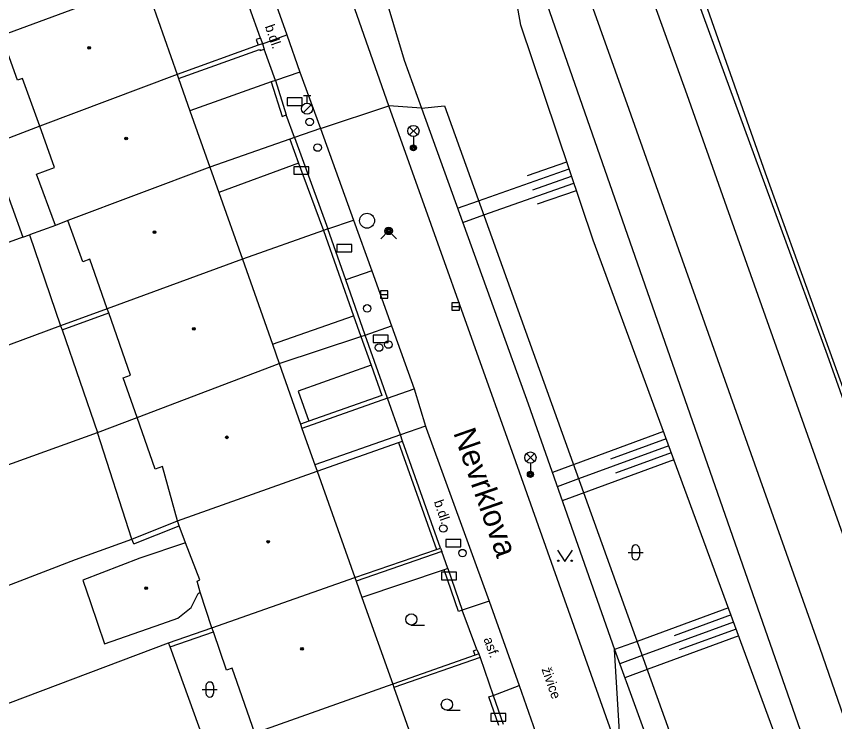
# Model space of a CAD drawing. Extents: x -596229 to -595156, y -1161237 to -1159376.
# Drawn here: x -596021.2 to -595966.7, y -1160968.3 to -1160921.4 of the extents above; entities that cross this region are included whole.
import ezdxf

# ---------------------------------------------------------------- set-up
doc = ezdxf.new("R2010")
doc.units = 0
for name, color, linetype in [('DOP - kresba z DSPS bez souradnic', 7, 'Continuous'), ('DOP - rozhrani ploch obecne', 7, 'Continuous'), ('Level 24', 7, 'Continuous'), ('Level 27', 7, 'Continuous'), ('Level 28', 7, 'Continuous'), ('Level 31', 7, 'Continuous'), ('Level 33', 7, 'Continuous'), ('Level 36', 7, 'Continuous'), ('Level 39', 7, 'Continuous'), ('Nazvy ulic', 7, 'Continuous'), ('Specificka linie pasportu komunikaci', 7, 'Continuous'), ('TM - budovy zdene_ betonove - VP', 7, 'Continuous'), ('TM - CD - osa koleji', 7, 'Continuous'), ('TM - horni hrana svahu', 7, 'Continuous'), ('TM - hranice souvisleho porostu (skupiny stromu_ kere)', 7, 'Continuous'), ('TM - komunikace - VP', 7, 'Continuous'), ('TM - letecke snimky - pomocna linie', 7, 'Continuous'), ('TM - plot drateny_ kovovy - VP', 7, 'Continuous'), ('TM - podezdivka plotu - VP', 7, 'Continuous'), ('TM - popis povrchu', 7, 'Continuous'), ('TM - rozhrani mezi zpev. plochami mezi sebou - VP', 7, 'Continuous'), ('TM - rozhrani ploch obecne - VP', 7, 'Continuous'), ('TM - srafovani', 7, 'Continuous'), ('TM - vjezd na pozemek', 7, 'Continuous'), ('TM - zed operna - VP', 7, 'Continuous')]:
    doc.layers.add(name, color=color, linetype=linetype)

msp = doc.modelspace()

# ---------------------------------------------------------------- linework, layer by layer
at = {"layer": 'DOP - kresba z DSPS bez souradnic'}
for points in [[(-596018.16, -1160942.26), (-596015.06, -1160941.12)], [(-596013.39, -1160956.51), (-596010.36, -1160955.31)], [(-596010.97, -1160963.37), (-596008.09, -1160962.37)]]:
    msp.add_lwpolyline(points, dxfattribs=at)
at = {"layer": 'DOP - rozhrani ploch obecne'}
for points in [[(-596019.65, -1160928.69), (-596022.55, -1160929.79)], [(-596022.99, -1160929.96), (-596020.79, -1160936.08)], [(-596018.6, -1160935.3), (-596020.34, -1160935.92)], [(-596020.79, -1160936.08), (-596036.3, -1160941.72)], [(-596020.79, -1160936.08), (-596020.34, -1160935.92)], [(-596020.34, -1160935.92), (-596018.26, -1160941.98)], [(-596015.16, -1160940.84), (-596018.26, -1160941.98)], [(-596018.26, -1160941.98), (-596036.99, -1160948.94)], [(-596018.26, -1160941.98), (-596018.16, -1160942.26)], [(-596018.16, -1160942.26), (-596015.8, -1160949.09)], [(-596015.8, -1160949.09), (-596013.16, -1160948.08)], [(-596035.52, -1160956.2), (-596015.8, -1160949.09)], [(-596013.53, -1160956.19), (-596015.8, -1160949.09)], [(-596013.53, -1160956.19), (-596010.48, -1160954.98)], [(-596017.27, -1160957.55), (-596013.53, -1160956.19)], [(-596013.39, -1160956.51), (-596013.53, -1160956.19)], [(-596029.78, -1160962.36), (-596017.27, -1160957.55)], [(-596011.07, -1160963.1), (-596008.19, -1160962.09)], [(-596027.98, -1160969.46), (-596011.07, -1160963.1)], [(-596010.97, -1160963.37), (-596011.07, -1160963.1)], [(-596008.48, -1160970.25), (-596010.97, -1160963.37)]]:
    msp.add_lwpolyline(points, dxfattribs=at)
at = {"layer": 'Level 24'}
for points in [[(-596003.168, -1160927.299), (-596002.168, -1160927.299), (-596002.168, -1160926.799), (-596003.168, -1160926.799)], [(-596002.738, -1160931.889), (-596001.738, -1160931.889), (-596001.738, -1160931.389), (-596002.738, -1160931.389)], [(-595999.878, -1160937.059), (-595998.878, -1160937.059), (-595998.878, -1160936.559), (-595999.878, -1160936.559)], [(-595997.458, -1160943.099), (-595996.458, -1160943.099), (-595996.458, -1160942.599), (-595997.458, -1160942.599)], [(-595992.618, -1160956.709), (-595991.618, -1160956.709), (-595991.618, -1160956.209), (-595992.618, -1160956.209)], [(-595992.908, -1160958.889), (-595991.908, -1160958.889), (-595991.908, -1160958.389), (-595992.908, -1160958.389)], [(-595989.618, -1160968.309), (-595988.618, -1160968.309), (-595988.618, -1160967.809), (-595989.618, -1160967.809)]]:
    msp.add_lwpolyline(points, close=True, dxfattribs=at)
at = {"layer": 'Level 27'}
for p, q in [((-595996.97, -1160939.9), (-595996.47, -1160939.9)), ((-595992.21, -1160940.7), (-595991.71, -1160940.7))]:
    msp.add_line(p, q, dxfattribs=at)
for points in [[(-595996.97, -1160940.15), (-595996.47, -1160940.15), (-595996.47, -1160939.65), (-595996.97, -1160939.65)], [(-595992.21, -1160940.95), (-595991.71, -1160940.95), (-595991.71, -1160940.45), (-595992.21, -1160940.45)]]:
    msp.add_lwpolyline(points, close=True, dxfattribs=at)
msp.add_circle((-595997.86, -1160934.98), 0.5, dxfattribs=at)
at = {"layer": 'Level 28'}
for p, q in [((-596002.1, -1160926.645), (-596001.6, -1160926.645)), ((-596001.85, -1160927.145), (-596001.85, -1160926.645)), ((-596002.108, -1160927.792), (-596001.578, -1160927.262))]:
    msp.add_line(p, q, dxfattribs=at)
for centre, radius in [((-596001.85, -1160927.52), 0.375), ((-596001.68, -1160928.4), 0.25), ((-596001.15, -1160930.11), 0.25), ((-595997.85, -1160940.82), 0.25), ((-595997.06, -1160943.43), 0.25), ((-595996.44, -1160943.23), 0.25), ((-595992.78, -1160955.48), 0.25), ((-595991.5, -1160957.12), 0.25)]:
    msp.add_circle(centre, radius, dxfattribs=at)
at = {"layer": 'Level 31'}
msp.add_lwpolyline([(-595996.95, -1160936.19), (-595996.42, -1160935.66), (-595995.89, -1160936.19)], dxfattribs=at)
for radius in [0.25, 0.18, 0.11]:
    msp.add_circle((-595996.42, -1160935.66), radius, dxfattribs=at)
at = {"layer": 'Level 33'}
for p, q in [((-595995.035, -1160929.27), (-595994.505, -1160928.74)), ((-595995.035, -1160928.74), (-595994.505, -1160929.27)), ((-595994.77, -1160929.38), (-595994.77, -1160930.13)), ((-595987.245, -1160951.02), (-595986.715, -1160950.49)), ((-595987.245, -1160950.49), (-595986.715, -1160951.02)), ((-595986.98, -1160951.13), (-595986.98, -1160951.88))]:
    msp.add_line(p, q, dxfattribs=at)
for centre, radius in [((-595994.77, -1160929.005), 0.375), ((-595994.77, -1160930.13), 0.2), ((-595994.77, -1160930.13), 0.145), ((-595994.77, -1160930.13), 0.0876), ((-595986.98, -1160950.755), 0.375), ((-595986.98, -1160951.88), 0.2), ((-595986.98, -1160951.88), 0.145), ((-595986.98, -1160951.88), 0.0876)]:
    msp.add_circle(centre, radius, dxfattribs=at)
at = {"layer": 'Level 36'}
for p, q in [((-595980.226, -1160956.826), (-595980.226, -1160957.326)), ((-595979.726, -1160956.826), (-595979.726, -1160957.326)), ((-595980.476, -1160957.076), (-595979.476, -1160957.076)), ((-595994.91, -1160961.915), (-595994.035, -1160961.915)), ((-596008.836, -1160966.206), (-596007.836, -1160966.206)), ((-596008.586, -1160965.956), (-596008.586, -1160966.456)), ((-596008.086, -1160965.956), (-596008.086, -1160966.456)), ((-595992.54, -1160967.585), (-595991.665, -1160967.585))]:
    msp.add_line(p, q, dxfattribs=at)
msp.add_lwpolyline([(-595985.18, -1160956.93), (-595984.68, -1160957.68), (-595984.18, -1160956.93)], dxfattribs=at)
for centre, radius in [((-595985.13, -1160957.63), 0.05), ((-595984.231, -1160957.63), 0.05), ((-595994.91, -1160961.54), 0.375), ((-595992.54, -1160967.21), 0.375)]:
    msp.add_circle(centre, radius, dxfattribs=at)
for centre, start, end in [((-595979.976, -1160956.826), 0, 180), ((-595979.976, -1160957.326), 180, 0), ((-596008.336, -1160965.956), 0, 180), ((-596008.336, -1160966.456), 180, 0)]:
    msp.add_arc(centre, 0.25, start, end, dxfattribs=at)
at = {"layer": 'Level 39'}
for centre, radius in [((-596016.36, -1160923.46), 0.09), ((-596016.36, -1160923.46), 0.0398), ((-596013.9, -1160929.51), 0.09), ((-596013.9, -1160929.51), 0.0398), ((-596012.01, -1160935.74), 0.09), ((-596012.01, -1160935.74), 0.0398), ((-596009.39, -1160942.19), 0.09), ((-596009.39, -1160942.19), 0.0398), ((-596007.19, -1160949.41), 0.09), ((-596007.19, -1160949.41), 0.0398), ((-596004.45, -1160956.36), 0.09), ((-596004.45, -1160956.36), 0.0398), ((-596012.56, -1160959.45), 0.09), ((-596012.56, -1160959.45), 0.0398), ((-596002.19, -1160963.49), 0.09), ((-596002.19, -1160963.49), 0.0398)]:
    msp.add_circle(centre, radius, dxfattribs=at)
at = {"layer": 'Specificka linie pasportu komunikaci'}
for points in [[(-596004.83, -1160923.19), (-596003.2, -1160922.61)], [(-596000.96, -1160928.83), (-595996.41, -1160927.32)], [(-595994.23, -1160927.48), (-595996.41, -1160927.32)], [(-595994.23, -1160927.48), (-595992.71, -1160927.32), (-595969, -1160993.28), (-595960.25, -1161019.22), (-595962.24, -1161019.64)], [(-596000.96, -1160928.83), (-596002.7, -1160929.43)], [(-596000.48, -1160935.53), (-595998.76, -1160934.94)], [(-595997.55, -1160938.31), (-595999.28, -1160938.92)], [(-595997.98, -1160942.6), (-595996.23, -1160941.98)]]:
    msp.add_lwpolyline(points, dxfattribs=at)
at = {"layer": 'TM - budovy zdene_ betonove - VP'}
for points in [[(-596022.2, -1160922.64), (-596012.67, -1160919.11)], [(-596012.2, -1160920.45), (-596010.51, -1160925.24)], [(-596021.13, -1160925.62), (-596022.2, -1160922.64)], [(-596010.51, -1160925.24), (-596019.65, -1160928.69)], [(-596010.51, -1160925.24), (-596010.41, -1160925.52)], [(-596020.8, -1160925.5), (-596021.13, -1160925.62)], [(-596019.65, -1160928.69), (-596020.8, -1160925.5)], [(-596010.41, -1160925.52), (-596009.65, -1160927.66)], [(-596009.65, -1160927.66), (-596008.32, -1160931.41)], [(-596018.66, -1160931.44), (-596019.65, -1160928.69)], [(-596019.87, -1160931.89), (-596018.66, -1160931.44)], [(-596018.6, -1160935.3), (-596019.87, -1160931.89)], [(-596008.32, -1160931.41), (-596017.78, -1160934.96)], [(-596008.32, -1160931.41), (-596007.72, -1160933.11)], [(-596007.72, -1160933.11), (-596006.16, -1160937.54)], [(-596017.78, -1160934.96), (-596018.6, -1160935.3)], [(-596016.79, -1160937.72), (-596017.78, -1160934.96)], [(-596016.31, -1160937.55), (-596016.79, -1160937.72)], [(-596015.16, -1160940.84), (-596016.31, -1160937.55)], [(-596006.16, -1160937.54), (-596015.16, -1160940.84)], [(-596006.16, -1160937.54), (-596004.16, -1160943.21)], [(-596015.06, -1160941.12), (-596015.16, -1160940.84)], [(-596013.61, -1160945.27), (-596015.06, -1160941.12)], [(-596004.16, -1160943.21), (-596003.71, -1160944.5)], [(-596013.16, -1160948.08), (-596003.71, -1160944.5)], [(-596003.71, -1160944.5), (-596002.29, -1160948.53)], [(-596014.09, -1160945.44), (-596013.61, -1160945.27)], [(-596013.16, -1160948.08), (-596014.09, -1160945.44)], [(-596011.96, -1160951.53), (-596013.16, -1160948.08)], [(-596002.29, -1160948.53), (-596002.19, -1160948.81)], [(-596002.19, -1160948.81), (-596001.34, -1160951.23)], [(-596011.49, -1160951.36), (-596011.96, -1160951.53)], [(-596010.48, -1160954.98), (-596011.49, -1160951.36)], [(-596001.34, -1160951.23), (-596001.19, -1160951.66)], [(-596010.48, -1160954.98), (-596001.19, -1160951.66)], [(-596001.19, -1160951.66), (-595998.67, -1160958.75)], [(-596010.36, -1160955.31), (-596010.48, -1160954.98)], [(-596009.95, -1160956.43), (-596010.36, -1160955.31)], [(-596009.95, -1160956.43), (-596012.98, -1160957.46)], [(-596009, -1160958.9), (-596009.95, -1160956.43)], [(-596012.98, -1160957.46), (-596016.79, -1160958.92)], [(-596016.79, -1160958.92), (-596016.28, -1160960.42)], [(-596009.18, -1160958.99), (-596009, -1160958.9)], [(-596008.96, -1160959.73), (-596009.18, -1160958.99)], [(-596008.19, -1160962.09), (-595998.67, -1160958.75)], [(-595998.67, -1160958.75), (-595998.59, -1160958.99)], [(-595998.59, -1160958.99), (-595998.2, -1160960.08)], [(-596009.11, -1160959.8), (-596008.96, -1160959.73)], [(-596008.19, -1160962.09), (-596008.96, -1160959.73)], [(-596009.56, -1160960.75), (-596009.11, -1160959.8)], [(-595998.2, -1160960.08), (-595996.15, -1160965.84)], [(-596016.28, -1160960.42), (-596015.35, -1160963.17)], [(-596010.46, -1160961.46), (-596009.56, -1160960.75)], [(-596015.35, -1160963.17), (-596011.52, -1160961.83)], [(-596011.52, -1160961.83), (-596010.46, -1160961.46)], [(-596008.09, -1160962.37), (-596008.19, -1160962.09)], [(-596007.21, -1160964.91), (-596008.09, -1160962.37)], [(-596006.83, -1160964.78), (-596007.21, -1160964.91)], [(-596005.32, -1160969.12), (-596006.83, -1160964.78)], [(-595996.15, -1160965.84), (-596005.32, -1160969.12)], [(-595996.15, -1160965.84), (-595996.07, -1160966.08)], [(-595996.07, -1160966.08), (-595994.47, -1160970.58)]]:
    msp.add_lwpolyline(points, dxfattribs=at)
at = {"layer": 'TM - CD - osa koleji'}
for points in [[(-595932.77, -1161071.33), (-595933.49, -1161067.01), (-595933.75, -1161065.49), (-595936.27, -1161052.51), (-595940.76, -1161033.53), (-595944.99, -1161018.31), (-595952.18, -1160995.78), (-595964.08, -1160961.74), (-595973.9, -1160934.08), (-595976.55, -1160926.59), (-595979.47, -1160918.46), (-595984.79, -1160903.55)], [(-595936.88, -1161072.82), (-595937.21, -1161070.69), (-595937.44, -1161069.29), (-595940.48, -1161053.25), (-595950.32, -1161015.22), (-595956.06, -1160997.08), (-595967.71, -1160963.41), (-595977.71, -1160935.16), (-595980.4, -1160927.57), (-595983.25, -1160919.58), (-595988.9, -1160903.82)]]:
    msp.add_lwpolyline(points, dxfattribs=at)
at = {"layer": 'TM - horni hrana svahu'}
for points in [[(-595928.09, -1161069.64), (-595929.3, -1161064.73), (-595935.52, -1161039.74), (-595946.19, -1161003.54), (-595961.27, -1160959.66), (-595971.33, -1160931.82), (-595976.13, -1160918.19), (-595979.12, -1160909.99)], [(-595941.25, -1161074.4), (-595942.02, -1161067.63), (-595947.99, -1161037.04), (-595958.77, -1161001.92), (-595970.43, -1160969.92), (-595982.81, -1160936.27), (-595987.61, -1160921.95), (-595989.44, -1160911.67)]]:
    msp.add_lwpolyline(points, dxfattribs=at)
at = {"layer": 'TM - hranice souvisleho porostu (skupiny stromu_ kere)'}
msp.add_lwpolyline([(-595980.94, -1160970.84), (-595981.37, -1160963.55)], dxfattribs=at)
at = {"layer": 'TM - komunikace - VP'}
for points in [[(-595996.41, -1160927.32), (-596001.22, -1160913.57), (-596002.48, -1160910.1)], [(-596004.11, -1160920.03), (-596003.2, -1160922.61)], [(-596003.2, -1160922.61), (-596002.33, -1160925.09)], [(-596002.33, -1160925.09), (-596000.96, -1160928.83)], [(-595987.96, -1160951.05), (-595996.41, -1160927.32)], [(-596000.96, -1160928.83), (-595998.76, -1160934.94)], [(-595998.76, -1160934.94), (-595997.55, -1160938.31)], [(-595997.55, -1160938.31), (-595996.23, -1160941.98)], [(-595996.23, -1160941.98), (-595994.72, -1160946.18)], [(-595994.72, -1160946.18), (-595993.97, -1160948.66)], [(-595993.97, -1160948.66), (-595993.93, -1160948.8), (-595989.73, -1160960.31)], [(-595980.94, -1160970.84), (-595987.96, -1160951.05)], [(-595989.73, -1160960.31), (-595987.74, -1160965.94)], [(-595987.74, -1160965.94), (-595982.28, -1160981.48), (-595980.01, -1160987.83)]]:
    msp.add_lwpolyline(points, dxfattribs=at)
at = {"layer": 'TM - letecke snimky - pomocna linie'}
for points in [[(-595979.56, -1160910.15), (-595967.22, -1160943.92), (-595961.92, -1160958.85), (-595957.05, -1160972.76), (-595949.32, -1160994.87), (-595945.55, -1161006.67), (-595942.1, -1161017.51), (-595939.81, -1161025.75), (-595937.87, -1161032.73), (-595937.84, -1161032.84), (-595935.68, -1161041.99)], [(-595935.28, -1161154.01), (-595934.88, -1161132.37), (-595935.7, -1161110.63), (-595937.07, -1161090.96), (-595937.08, -1161090.83), (-595937.12, -1161090.49), (-595939.22, -1161077.22), (-595939.35, -1161076.39), (-595939.84, -1161073.28), (-595940.17, -1161071.16), (-595940.39, -1161069.81), (-595943.41, -1161053.91), (-595953.2, -1161016.05), (-595958.91, -1160998.02), (-595966.66, -1160975.62), (-595989.01, -1160911.5)], [(-596004.25, -1160925.74), (-596009.65, -1160927.66)], [(-596002.42, -1160931.15), (-596007.72, -1160933.11)], [(-596004.16, -1160943.21), (-595998.76, -1160941.31)], [(-595997.59, -1160944.61), (-596002.44, -1160946.33), (-596001.74, -1160948.33)], [(-595992.72, -1160958.23), (-595998.2, -1160960.08)]]:
    msp.add_lwpolyline(points, dxfattribs=at)
at = {"layer": 'TM - plot drateny_ kovovy - VP'}
for points in [[(-596004.96, -1160922.82), (-596005.24, -1160922.92), (-596005.11, -1160923.29)], [(-596010.41, -1160925.52), (-596005.01, -1160923.58)], [(-596005.01, -1160923.58), (-596004.98, -1160923.65), (-596004.7, -1160923.55)], [(-596003.96, -1160925.64), (-596004.25, -1160925.74)], [(-596004.25, -1160925.74), (-596003.52, -1160928.05), (-596003.24, -1160927.94)], [(-596003.01, -1160929.54), (-596008.32, -1160931.41)], [(-596002.7, -1160929.43), (-596003.01, -1160929.54)], [(-596003.01, -1160929.54), (-596002.42, -1160931.15)], [(-596002.42, -1160931.15), (-596000.76, -1160935.63)], [(-596000.76, -1160935.63), (-595998.76, -1160941.31)], [(-595998.76, -1160941.31), (-595998.27, -1160942.7)], [(-595998.27, -1160942.7), (-595997.59, -1160944.61)], [(-595997.59, -1160944.61), (-595996.88, -1160946.62)], [(-595996.88, -1160946.62), (-596001.74, -1160948.33)], [(-596001.74, -1160948.33), (-596002.29, -1160948.53)], [(-595995.64, -1160949.25), (-596001.34, -1160951.23)], [(-595995.77, -1160949.76), (-595993.23, -1160956.87)], [(-595992.88, -1160957.01), (-595998.59, -1160958.99)], [(-595991.77, -1160961), (-595992.72, -1160958.23)], [(-595990.32, -1160964.08), (-595996.07, -1160966.08)], [(-595990.66, -1160963.91), (-595990.77, -1160963.62)], [(-595989.08, -1160968.61), (-595989.76, -1160966.7)]]:
    msp.add_lwpolyline(points, dxfattribs=at)
at = {"layer": 'TM - podezdivka plotu - VP'}
for points in [[(-596004.83, -1160923.19), (-596005.11, -1160923.29)], [(-596004.96, -1160922.82), (-596004.83, -1160923.19)], [(-596004.83, -1160923.19), (-596004.7, -1160923.55)], [(-596005.11, -1160923.29), (-596010.51, -1160925.24)], [(-596003.96, -1160925.64), (-596003.24, -1160927.94)], [(-596002.7, -1160929.43), (-596000.48, -1160935.53)], [(-595999.28, -1160938.92), (-596000.48, -1160935.53)], [(-595997.98, -1160942.6), (-595999.28, -1160938.92)], [(-595996.5, -1160946.81), (-595997.98, -1160942.6)], [(-595996.5, -1160946.81), (-596002.19, -1160948.81)], [(-595995.49, -1160949.66), (-595995.64, -1160949.25)], [(-596001.19, -1160951.66), (-595995.77, -1160949.76)], [(-595995.77, -1160949.76), (-595995.49, -1160949.66)], [(-595992.96, -1160956.78), (-595995.49, -1160949.66)], [(-595998.67, -1160958.75), (-595993.23, -1160956.87)], [(-595993.23, -1160956.87), (-595992.96, -1160956.78)], [(-595992.96, -1160956.78), (-595992.88, -1160957.01)], [(-595992.48, -1160958.15), (-595992.72, -1160958.23)], [(-595992.48, -1160958.15), (-595991.53, -1160960.92)], [(-595991.53, -1160960.92), (-595991.77, -1160961)], [(-595990.77, -1160963.62), (-595990.54, -1160963.53)], [(-595990.54, -1160963.53), (-595990.42, -1160963.83)], [(-595990.66, -1160963.91), (-595996.15, -1160965.84)], [(-595990.42, -1160963.83), (-595990.66, -1160963.91)], [(-595990.42, -1160963.83), (-595990.32, -1160964.08)], [(-595989.76, -1160966.7), (-595989.47, -1160966.61)], [(-595989.47, -1160966.61), (-595988.8, -1160968.51)]]:
    msp.add_lwpolyline(points, dxfattribs=at)
at = {"layer": 'TM - rozhrani mezi zpev. plochami mezi sebou - VP'}
for points in [[(-595989.73, -1160960.31), (-595991.53, -1160960.92)], [(-595989.47, -1160966.61), (-595987.74, -1160965.94)]]:
    msp.add_lwpolyline(points, dxfattribs=at)
at = {"layer": 'TM - rozhrani ploch obecne - VP'}
for points in [[(-596002.33, -1160925.09), (-596003.96, -1160925.64)], [(-596000.76, -1160935.63), (-596006.16, -1160937.54)], [(-596000.48, -1160935.53), (-596000.76, -1160935.63)], [(-596003.71, -1160944.5), (-595998.27, -1160942.7)], [(-595998.27, -1160942.7), (-595997.98, -1160942.6)], [(-595996.5, -1160946.81), (-595994.72, -1160946.18)], [(-595993.97, -1160948.66), (-595995.64, -1160949.25)]]:
    msp.add_lwpolyline(points, dxfattribs=at)
at = {"layer": 'TM - srafovani'}
for points in [[(-595987.17, -1160931.98), (-595984.56, -1160931.06)], [(-595991.83, -1160934.15), (-595990.43, -1160933.66), (-595984.4, -1160931.53)], [(-595991.49, -1160935.1), (-595990.09, -1160934.6), (-595984.08, -1160932.48)], [(-595986.83, -1160932.92), (-595984.24, -1160932.01)], [(-595986.5, -1160933.86), (-595983.92, -1160932.96)], [(-595978.12, -1160949.03), (-595985.52, -1160951.76)], [(-595977.94, -1160949.5), (-595981.65, -1160950.86)], [(-595977.77, -1160949.97), (-595983.77, -1160952.18), (-595985.19, -1160952.7)], [(-595977.6, -1160950.44), (-595981.31, -1160951.8)], [(-595977.42, -1160950.91), (-595984.86, -1160953.64)], [(-595973.8, -1160960.77), (-595979.88, -1160963), (-595981.37, -1160963.55)], [(-595973.62, -1160961.24), (-595977.41, -1160962.63)], [(-595973.45, -1160961.71), (-595979.54, -1160963.94), (-595981.03, -1160964.49)], [(-595973.28, -1160962.18), (-595977.07, -1160963.57)], [(-595973.11, -1160962.64), (-595979.21, -1160964.88), (-595980.69, -1160965.43)]]:
    msp.add_lwpolyline(points, dxfattribs=at)
at = {"layer": 'TM - vjezd na pozemek'}
for points in [[(-596004.96, -1160922.82), (-596005.68, -1160920.77)], [(-596003.96, -1160925.64), (-596004.7, -1160923.55)], [(-596002.7, -1160929.43), (-596003.24, -1160927.94)], [(-595995.64, -1160949.25), (-595996.5, -1160946.81)], [(-595992.48, -1160958.15), (-595992.88, -1160957.01)], [(-595990.54, -1160963.53), (-595991.53, -1160960.92)], [(-595990.32, -1160964.08), (-595989.47, -1160966.61)]]:
    msp.add_lwpolyline(points, dxfattribs=at)
at = {"layer": 'TM - zed operna - VP'}
for points in [[(-595996.65, -1160916.53), (-595997.58, -1160916.92), (-595995.38, -1160924.28), (-595994.23, -1160927.48)], [(-595994.23, -1160927.48), (-595987.14, -1160947.17), (-595981.37, -1160963.55)], [(-595981.37, -1160963.55), (-595975.44, -1160979.89), (-595968.65, -1160998.93)]]:
    msp.add_lwpolyline(points, dxfattribs=at)

# ---------------------------------------------------------------- texts
at = {"layer": 'Nazvy ulic'}
msp.add_text('Nevrklova', height=1.5, rotation=289.1973, dxfattribs=at).set_placement((-595992.131, -1160949.098))
at = {"layer": 'TM - popis povrchu'}
for s, rotation, p in [('b.dl.', 289.02, (-596004.67, -1160922.04)), ('b.dl.', 288.93, (-595993.42, -1160953.7)), ('asf.', 289.4666, (-595990.11, -1160962.84)), ('živice', 289.359, (-595986.25, -1160964.85))]:
    msp.add_text(s, height=0.65, rotation=rotation, dxfattribs=at).set_placement(p)

doc.saveas('drawing.dxf')
